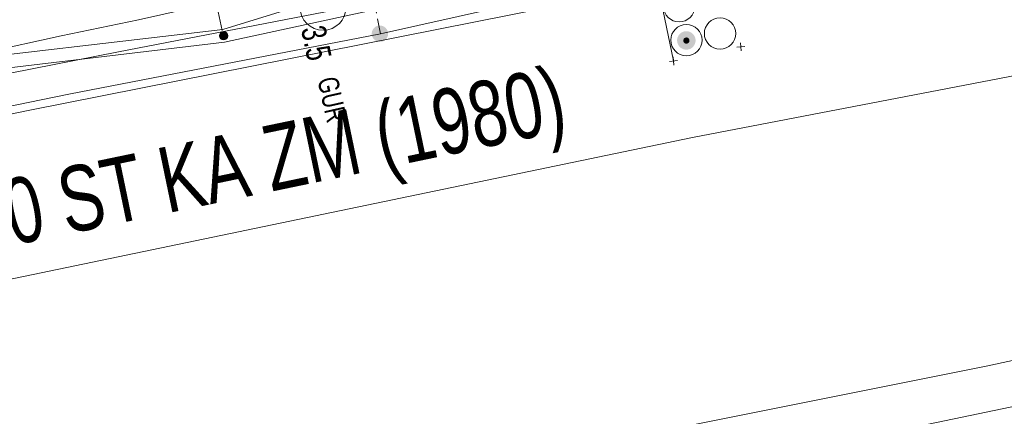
# Model space of a CAD drawing. Header units: metres. Extents: x -740 to 758, y -633 to 854.
# Tile 332 of 656: x 133.39 to 154.74, y -586.09 to -577.49. Entities that reach past the tile are written whole.
import ezdxf

# ---------------------------------------------------------------- set-up
doc = ezdxf.new("R2010")
doc.units = ezdxf.units.M
doc.header["$MEASUREMENT"] = 0
doc.linetypes.add('333_125', pattern=[0.4576, 0.3328, -0.1248])
doc.linetypes.add('416_125', pattern=[0.5408, 0.416, -0.1248])
for name, color, linetype in [('Gas.LOVION', 7, 'Continuous'), ('Grundkarte.LOVION', 7, 'Continuous'), ('Strom.LOVION', 7, 'Continuous'), ('StromBemass.LOVION', 7, 'Continuous'), ('Telko.LOVION', 7, 'Continuous'), ('Wasser.LOVION', 7, 'Continuous')]:
    doc.layers.add(name, color=color, linetype=linetype)
doc.styles.add('ERSTELLTER_STIL_1', font='arial.ttf')

msp = doc.modelspace()

# ---------------------------------------------------------------- hatches: boundary and pattern name
at = {"layer": 'Gas.LOVION', "linetype": 'Continuous', "lineweight": 13}
for points in [[(141.335, -577.902), (141.348, -577.884), (141.358, -577.864), (141.366, -577.844), (141.372, -577.822), (141.374, -577.801), (141.374, -577.778), (141.371, -577.757), (141.366, -577.735), (141.358, -577.715), (141.347, -577.695), (141.334, -577.678), (141.319, -577.661), (141.302, -577.647), (141.283, -577.636), (141.263, -577.626), (141.242, -577.62), (141.22, -577.616), (141.198, -577.614), (141.176, -577.616), (141.155, -577.62), (141.134, -577.627), (141.114, -577.636), (141.095, -577.648), (141.078, -577.662), (141.063, -577.678), (141.05, -577.696), (141.04, -577.716), (141.032, -577.736), (141.026, -577.758), (141.023, -577.78), (141.023, -577.802), (141.026, -577.824), (141.032, -577.845), (141.04, -577.865), (141.051, -577.885), (141.064, -577.903), (141.079, -577.919), (141.096, -577.933), (141.115, -577.944), (141.135, -577.954), (141.156, -577.96), (141.177, -577.965), (141.199, -577.966), (141.221, -577.964), (141.243, -577.96), (141.264, -577.953), (141.284, -577.944), (141.303, -577.932), (141.32, -577.918)], [(141.338, -577.904), (141.351, -577.886), (141.361, -577.867), (141.37, -577.846), (141.375, -577.825), (141.378, -577.803), (141.378, -577.781), (141.375, -577.759), (141.369, -577.737), (141.361, -577.717), (141.35, -577.698), (141.337, -577.68), (141.322, -577.664), (141.305, -577.65), (141.286, -577.638), (141.266, -577.629), (141.245, -577.622), (141.224, -577.618), (141.202, -577.616), (141.18, -577.618), (141.158, -577.622), (141.137, -577.629), (141.117, -577.638), (141.098, -577.65), (141.081, -577.664), (141.066, -577.681), (141.053, -577.699), (141.043, -577.718), (141.035, -577.738), (141.029, -577.76), (141.027, -577.782), (141.027, -577.804), (141.03, -577.826), (141.035, -577.847), (141.043, -577.868), (141.054, -577.887), (141.067, -577.905), (141.082, -577.921), (141.099, -577.935), (141.118, -577.947), (141.138, -577.956), (141.159, -577.963), (141.181, -577.967), (141.203, -577.968), (141.225, -577.967), (141.246, -577.962), (141.267, -577.956), (141.287, -577.946), (141.306, -577.934), (141.323, -577.92)]]:
    msp.add_hatch(color=7, dxfattribs=at).paths.add_polyline_path(points)
at = {"layer": 'Strom.LOVION', "linetype": 'Continuous', "lineweight": 18}
for points in [[(148, -578.065), (148.015, -578.044), (148.027, -578.022), (148.036, -577.999), (148.043, -577.974), (148.046, -577.949), (148.046, -577.924), (148.042, -577.899), (148.036, -577.875), (148.027, -577.852), (148.014, -577.829), (148, -577.809), (147.982, -577.791), (147.963, -577.775), (147.942, -577.761), (147.919, -577.751), (147.895, -577.743), (147.87, -577.738), (147.845, -577.737), (147.82, -577.739), (147.795, -577.743), (147.771, -577.751), (147.748, -577.762), (147.727, -577.776), (147.708, -577.792), (147.691, -577.81), (147.676, -577.831), (147.664, -577.853), (147.655, -577.876), (147.649, -577.901), (147.645, -577.926), (147.646, -577.951), (147.649, -577.976), (147.655, -578), (147.664, -578.023), (147.677, -578.045), (147.692, -578.066), (147.709, -578.084), (147.728, -578.1), (147.75, -578.113), (147.772, -578.124), (147.796, -578.132), (147.821, -578.136), (147.846, -578.138), (147.871, -578.136), (147.896, -578.131), (147.92, -578.124), (147.943, -578.113), (147.964, -578.099), (147.983, -578.083)], [(147.898, -577.982), (147.903, -577.976), (147.907, -577.968), (147.91, -577.96), (147.912, -577.952), (147.913, -577.944), (147.913, -577.936), (147.912, -577.927), (147.91, -577.919), (147.907, -577.911), (147.903, -577.904), (147.898, -577.897), (147.892, -577.891), (147.886, -577.886), (147.879, -577.881), (147.871, -577.878), (147.863, -577.875), (147.855, -577.874), (147.846, -577.873), (147.838, -577.874), (147.83, -577.875), (147.822, -577.878), (147.814, -577.882), (147.807, -577.886), (147.801, -577.891), (147.795, -577.898), (147.79, -577.904), (147.786, -577.912), (147.783, -577.92), (147.781, -577.928), (147.78, -577.936), (147.78, -577.944), (147.781, -577.953), (147.783, -577.961), (147.786, -577.969), (147.79, -577.976), (147.795, -577.983), (147.801, -577.989), (147.808, -577.994), (147.815, -577.999), (147.822, -578.002), (147.83, -578.005), (147.838, -578.006), (147.847, -578.007), (147.855, -578.006), (147.863, -578.005), (147.871, -578.002), (147.879, -577.998), (147.886, -577.994), (147.893, -577.989)]]:
    msp.add_hatch(color=1, dxfattribs=at).paths.add_polyline_path(points)
at = {"layer": 'StromBemass.LOVION', "linetype": 'Continuous', "lineweight": 13}
for points in [[(137.881, -577.894), (137.888, -577.884), (137.893, -577.874), (137.897, -577.863), (137.9, -577.852), (137.902, -577.841), (137.902, -577.829), (137.9, -577.818), (137.897, -577.807), (137.893, -577.796), (137.887, -577.786), (137.88, -577.776), (137.873, -577.768), (137.864, -577.761), (137.854, -577.754), (137.843, -577.75), (137.832, -577.746), (137.821, -577.744), (137.809, -577.743), (137.798, -577.744), (137.786, -577.746), (137.775, -577.75), (137.765, -577.755), (137.755, -577.761), (137.746, -577.768), (137.739, -577.777), (137.732, -577.786), (137.726, -577.796), (137.722, -577.807), (137.719, -577.818), (137.718, -577.83), (137.718, -577.841), (137.719, -577.853), (137.722, -577.864), (137.726, -577.875), (137.732, -577.885), (137.739, -577.894), (137.747, -577.903), (137.756, -577.91), (137.766, -577.916), (137.776, -577.921), (137.787, -577.925), (137.798, -577.927), (137.81, -577.927), (137.822, -577.927), (137.833, -577.924), (137.844, -577.921), (137.854, -577.916), (137.864, -577.91), (137.873, -577.902)], [(137.855, -577.884), (137.86, -577.878), (137.864, -577.871), (137.866, -577.864), (137.868, -577.856), (137.869, -577.848), (137.869, -577.84), (137.868, -577.833), (137.866, -577.825), (137.863, -577.818), (137.86, -577.811), (137.855, -577.805), (137.85, -577.799), (137.844, -577.794), (137.837, -577.79), (137.83, -577.787), (137.822, -577.784), (137.815, -577.783), (137.807, -577.782), (137.799, -577.783), (137.792, -577.784), (137.784, -577.787), (137.777, -577.79), (137.77, -577.794), (137.764, -577.799), (137.759, -577.805), (137.755, -577.811), (137.751, -577.818), (137.748, -577.826), (137.746, -577.833), (137.745, -577.841), (137.745, -577.849), (137.746, -577.856), (137.748, -577.864), (137.751, -577.871), (137.755, -577.878), (137.759, -577.884), (137.765, -577.89), (137.771, -577.895), (137.777, -577.899), (137.784, -577.903), (137.792, -577.905), (137.8, -577.906), (137.807, -577.907), (137.815, -577.906), (137.823, -577.905), (137.83, -577.902), (137.837, -577.899), (137.844, -577.895), (137.85, -577.89)]]:
    msp.add_hatch(color=7, dxfattribs=at).paths.add_polyline_path(points)

# ---------------------------------------------------------------- linework, layer by layer
at = {"layer": 'Gas.LOVION', "color": 5, "linetype": 'Continuous', "lineweight": 18}
msp.add_lwpolyline([(185.396, -568.684), (175.435, -570.648), (163.986, -572.95), (163.683, -573.024), (160.113, -573.698), (153.751, -574.985), (141.213, -577.792), (134.455, -579.103), (121.474, -581.762), (119.227, -582.203), (111.752, -583.599), (106.105, -584.639), (105.555, -584.752), (95.502, -586.828), (94.151, -587.064), (94.248, -587.601), (95.245, -592.513), (95.085, -592.543), (94.583, -592.696), (95.108, -595.497)], dxfattribs=at)
at = {"layer": 'Gas.LOVION', "color": 5, "linetype": '333_125', "lineweight": 18}
msp.add_lwpolyline([(141.213, -577.792), (140.342, -573.415)], dxfattribs=at)
at = {"layer": 'Grundkarte.LOVION', "color": 8, "linetype": 'Continuous', "lineweight": 18}
for points in [[(237.683, -564.326), (221.144, -565.973), (147.98, -580.042), (89.206, -592.261), (87.953, -584.285), (98.182, -582.192), (119.075, -577.932), (130.425, -575.522), (144.329, -572.626), (146.44, -572.153), (161.978, -569.038), (173.105, -566.768), (179.19, -565.523), (181.914, -564.961), (190.52, -563.203), (199.445, -561.385), (205.674, -560.096), (208.286, -559.604), (216.977, -557.809), (219.589, -557.317), (245.527, -554.781)], [(237.683, -564.326), (221.144, -565.973), (147.98, -580.042), (89.206, -592.261), (87.953, -584.285), (98.182, -582.192), (98.436, -583.585), (109.921, -581.34), (119.405, -579.496), (119.075, -577.932), (130.425, -575.522), (144.329, -572.626), (146.44, -572.153), (161.978, -569.038), (173.105, -566.768), (179.19, -565.523), (181.914, -564.961), (190.52, -563.203), (199.445, -561.385), (205.674, -560.096), (208.286, -559.604), (216.977, -557.809), (219.589, -557.317), (245.527, -554.781)], [(51.513, -591.868), (57.018, -590.738), (67.821, -588.47), (70.948, -587.81), (79.842, -585.965), (87.953, -584.285), (89.206, -592.261), (59.451, -598.392), (89.206, -592.261), (147.98, -580.042), (221.144, -565.973), (237.683, -564.326)], [(59.451, -598.392), (89.206, -592.261), (147.98, -580.042), (221.144, -565.973), (237.683, -564.326)], [(117.584, -581.122), (119.238, -580.813), (120.925, -580.53), (122.606, -580.188), (124.26, -579.878), (125.941, -579.537), (127.595, -579.227), (132.638, -578.202), (134.287, -577.834), (135.968, -577.492), (137.616, -577.124), (144.46, -575.48), (146.709, -574.905), (148.991, -574.357), (151.266, -573.75), (153.515, -573.176), (162.641, -570.983)], [(117.682, -592.403), (118.581, -592.226), (119.506, -592.018), (124.725, -590.976), (126.49, -590.596), (135.187, -588.859), (136.953, -588.48), (154.347, -585.006), (156.634, -584.516), (161.272, -583.59), (163.559, -583.1), (165.879, -582.637), (167.964, -582.196), (168.192, -582.115), (168.309, -582.104), (169.554, -581.834), (170.942, -581.521), (173.665, -580.959), (175.053, -580.646), (176.415, -580.365), (177.803, -580.052), (180.526, -579.49)]]:
    msp.add_lwpolyline(points, dxfattribs=at)
at = {"layer": 'Strom.LOVION', "color": 150, "linetype": 'Continuous', "lineweight": 18}
for points in [[(179.101, -568.088), (173.971, -569.122), (173.551, -569.207), (165.016, -570.943), (163.366, -571.444), (162.332, -571.752), (159.228, -572.351), (152.783, -574.001), (151.918, -574.366), (151.114, -574.46), (144.675, -576.168), (139.412, -577.2), (137.791, -577.698), (130.967, -578.499), (127.7, -579.394), (117.813, -580.745), (117.292, -580.102), (116.76, -580.257), (107.292, -582.114), (98.789, -583.714), (94.207, -584.309), (87.851, -585.359), (86.372, -585.652), (79.766, -587.007)], [(179.159, -568.378), (173.625, -569.51), (165.09, -571.246), (162.406, -572.055), (159.367, -572.87), (151.242, -574.861), (144.749, -576.471), (137.832, -577.975), (131.025, -578.788), (127.758, -579.684), (119.795, -580.758), (117.682, -581.068), (117.193, -580.451), (116.805, -580.563)]]:
    msp.add_lwpolyline(points, dxfattribs=at)
at = {"layer": 'Strom.LOVION', "color": 7, "linetype": 'Continuous', "lineweight": 13}
msp.add_lwpolyline([(147.115, -576.181), (147.567, -578.383)], dxfattribs=at)
at = {"layer": 'Strom.LOVION', "color": 250, "linetype": 'Continuous', "lineweight": 18}
for points in [[(149.021, -577.99), (149.038, -578.165)], [(148.941, -578.086), (149.117, -578.069)], [(147.479, -578.392), (147.654, -578.374)], [(147.558, -578.295), (147.575, -578.471)]]:
    msp.add_lwpolyline(points, dxfattribs=at)
at = {"layer": 'Strom.LOVION', "color": 7, "linetype": 'Continuous', "lineweight": 13}
for centre, radius in [((147.69, -577.196), 0.341), ((147.847, -577.931), 0.339), ((148.576, -577.787), 0.34)]:
    msp.add_circle(centre, radius, dxfattribs=at)
at = {"layer": 'StromBemass.LOVION', "color": 7, "linetype": '416_125', "lineweight": 13}
msp.add_lwpolyline([(137.029, -574.138), (137.805, -577.845)], dxfattribs=at)
at = {"layer": 'StromBemass.LOVION', "color": 7, "linetype": 'Continuous', "lineweight": 13}
for centre, radius in [((137.81, -577.835), 0.0921), ((137.807, -577.845), 0.0623)]:
    msp.add_circle(centre, radius, dxfattribs=at)
at = {"layer": 'Telko.LOVION', "color": 1, "linetype": 'Continuous', "lineweight": 18}
msp.add_lwpolyline([(65.815, -603.622), (66.144, -603.516), (85.863, -599.637), (94.796, -597.744), (107.928, -594.967), (114.657, -593.659), (115.149, -593.552), (115.644, -593.474), (130.813, -590.676), (131.525, -590.399), (132.273, -590.341), (150.633, -586.773), (168.824, -582.984), (176.268, -581.429), (200.023, -576.668), (200.752, -576.567), (201.484, -576.496), (213.451, -574.35), (231.52, -571.726), (231.637, -571.715)], dxfattribs=at)
at = {"layer": 'Wasser.LOVION', "color": 94, "linetype": 'Continuous', "lineweight": 18}
msp.add_lwpolyline([(240.604, -560.804), (228.286, -561.934), (216.458, -563.386), (192.737, -567.745), (180.947, -570.036), (169.061, -572.41), (133.573, -579.456), (118.22, -582.641), (109.978, -584.349), (106.04, -585.177), (87.615, -588.988), (86.892, -589.148), (86.139, -589.31)], dxfattribs=at)
at = {"layer": 'Wasser.LOVION', "color": 150, "linetype": 'Continuous', "lineweight": 18}
msp.add_lwpolyline([(119.355, -581.097), (119.699, -580.842), (119.915, -580.776), (120.431, -580.77), (121.325, -580.993), (122.019, -580.836), (122.726, -580.664), (123.296, -580.593), (135.533, -578.185), (139.985, -577.321), (146.094, -576.015), (147.303, -575.69), (152.512, -574.397), (159.109, -572.496), (164.092, -571.314), (164.554, -571.21), (171.092, -569.906), (178.42, -568.524)], dxfattribs=at)
at = {"layer": 'Wasser.LOVION', "color": 7, "linetype": 'Continuous', "lineweight": 13}
msp.add_circle((139.967, -577.215), 0.5, dxfattribs=at)

# ---------------------------------------------------------------- texts
at = {"layer": 'Strom.LOVION', "color": 7, "linetype": 'Continuous', "lineweight": 13, "insert": (139.836, -578.788), "char_height": 0.44462, "attachment_point": 7, "rotation": 282.6148, "style": 'ERSTELLTER_STIL_1'}
msp.add_mtext('{\\A1;\\W0.71558x;GUR}', dxfattribs=at)
at = {"layer": 'StromBemass.LOVION', "color": 7, "linetype": 'Continuous', "lineweight": 13, "insert": (139.479, -577.686), "char_height": 0.5335, "attachment_point": 7, "rotation": 281.7524, "style": 'ERSTELLTER_STIL_1'}
msp.add_mtext('{\\A1;\\W0.71566x;3.5}', dxfattribs=at)
at = {"layer": 'Wasser.LOVION', "color": 150, "linetype": 'Continuous', "lineweight": 18, "insert": (123.709, -579.479), "char_height": 1.42277, "attachment_point": 7, "rotation": 11.8701, "style": 'ERSTELLTER_STIL_1'}
msp.add_mtext('{\\A1;\\W0.71922x;160 PE100 XA XI (2016)}', dxfattribs=at)
at = {"layer": 'Wasser.LOVION', "color": 94, "linetype": 'Continuous', "lineweight": 18, "insert": (131.759, -583.13), "char_height": 1.42279, "attachment_point": 7, "rotation": 11.7507, "style": 'ERSTELLTER_STIL_1'}
msp.add_mtext('{\\A1;\\W0.72102x;600 ST KA ZM (1980)}', dxfattribs=at)

doc.saveas('drawing.dxf')
